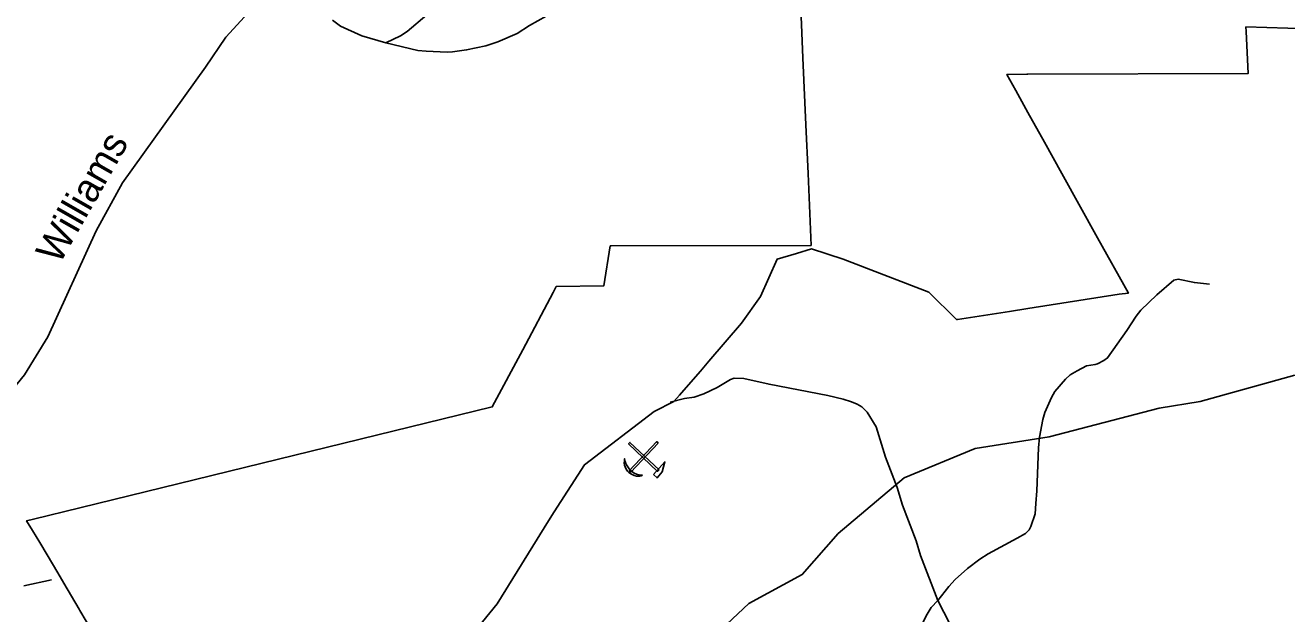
# Model space of a CAD drawing. Extents: x 2104537 to 2336408, y 34176 to 229611.
# Drawn here: x 2199712 to 2206373, y 85176 to 88283 of the extents above; entities that cross this region are included whole.
import ezdxf

# ---------------------------------------------------------------- set-up
doc = ezdxf.new("R2010")
doc.units = 0
for name, color, linetype in [('Exist Boundary Political City Limit New', 7, 'Continuous'), ('Exist Geographical Quarry CELL', 7, 'Continuous'), ('Exist Hydrographic Creek Single Shore', 7, 'Continuous'), ('Exist Road Non-System Type 51', 7, 'Continuous'), ('Map Preparation Boundary City Limit Buffer Line', 7, 'Continuous'), ('Old_Level_32', 7, 'Continuous')]:
    doc.layers.add(name, color=color, linetype=linetype)

msp = doc.modelspace()

# ---------------------------------------------------------------- linework, layer by layer
at = {"layer": 'Exist Boundary Political City Limit New'}
for points in [[(2200101.2, 85023.7), (2200000, 85193.9), (2199997, 85200.9), (2199916, 85338.3), (2199884.5, 85392.2), (2199827.5, 85487.2), (2199788.5, 85551.6), (2199750, 85615.6), (2199719.2, 85667), (2199754.8, 85675.5), (2200000, 85734.8), (2202177.8, 86267.8), (2202338.8, 86569.7), (2202500, 86872), (2202515.5, 86903.7), (2202767.5, 86908.1), (2202801.2, 87118), (2202806, 87118), (2203860.8, 87120.6), (2203846, 87500), (2203834.2, 87757.6), (2203818.5, 88110.1), (2203804.2, 88462.9)], [(2206933.2, 88250.7), (2206157.2, 88274.4), (2206158.2, 88250.6), (2206168.5, 88027.4), (2205004.8, 88023.9), (2205000, 88023.9), (2204894.8, 88023.8), (2204942.5, 87938), (2205004.8, 87822.2), (2205092.8, 87664.9), (2205184.5, 87500), (2205373.5, 87160.9), (2205536.5, 86868.7), (2205487.8, 86863.7), (2205004.8, 86787.9), (2204908.8, 86772.6), (2204634.5, 86728.9), (2204634, 86729.6), (2204629.8, 86728.9), (2204483, 86873.5), (2204030.2, 87048.9), (2203864, 87101.8), (2203784, 87077.9), (2203682, 87047.4), (2203593.8, 86851.5), (2203494, 86711), (2203321.8, 86509.4), (2203277.5, 86457.5), (2203238, 86412.6), (2203165.8, 86330), (2203137.2, 86297.6), (2203032.8, 86244.3), (2202664, 85962.7), (2202504.8, 85713.8), (2202475.5, 85666.5), (2202204.2, 85228.7), (2202087.8, 85086.7)]]:
    msp.add_lwpolyline(points, dxfattribs=at)
at = {"layer": 'Exist Geographical Quarry CELL'}
for points in [[(2203058.5, 85935.5), (2203051.1, 85927.7), (2202897.4, 86073), (2202904.8, 86080.8)], [(2203054.5, 86077.4), (2203046.7, 86084.8), (2202901.4, 85931.1), (2202909.2, 85923.7)], [(2202970.9, 85907.2), (2202963.5, 85904.8), (2202957.7, 85903.3), (2202948.1, 85902.5), (2202940, 85903.4), (2202927.6, 85906.8), (2202913.3, 85912.5), (2202901.3, 85920.7), (2202892.3, 85928.8), (2202885.6, 85938.7), (2202879.4, 85951.1), (2202876.7, 85960.4), (2202875.1, 85971.6), (2202875.3, 85983.9), (2202876.6, 85994.6), (2202879.9, 85979.7), (2202882.9, 85970.2), (2202886, 85963.1), (2202893, 85951.5), (2202900, 85941.5), (2202905.2, 85935), (2202917.5, 85925.7), (2202927.9, 85918.5), (2202939.8, 85913.3), (2202951.6, 85909.8), (2202963.4, 85908)], [(2203029.7, 85911.9), (2203048.4, 85893.7), (2203075.6, 85924.9), (2203089.5, 85977.6)]]:
    msp.add_lwpolyline(points, close=True, dxfattribs=at)
at = {"layer": 'Exist Hydrographic Creek Single Shore'}
for points in [[(2197393.7, 84998.8), (2197476.7, 84931.5), (2197610.6, 84906), (2197893.6, 84943.1), (2198076.7, 85044.6), (2198448.7, 85437.7), (2198597.8, 85530), (2198946.8, 85631.5), (2199129.7, 85769), (2199418.8, 86084.9), (2199707.7, 86437), (2199831.8, 86638), (2200086.6, 87197.4), (2200225.7, 87450.6), (2200663.7, 88062.1), (2200770.7, 88220.8), (2200985.8, 88456.2)], [(2203416.9, 85121.9), (2203532.7, 85231.2), (2203814.9, 85383.3), (2204004.8, 85599.4), (2204352.8, 85894.5), (2204726.8, 86048.1), (2205117.8, 86109.4), (2205699.7, 86262.2), (2205915.9, 86297.4), (2206414.8, 86435.4)]]:
    msp.add_lwpolyline(points, dxfattribs=at)
at = {"layer": 'Exist Road Non-System Type 51'}
msp.add_line((2199850.2, 85354.8), (2199704.5, 85322.8), dxfattribs=at)
for points in [[(2202332.2, 88930.8), (2202254.6, 88902.1), (2202176.8, 88868.8), (2202111.2, 88836), (2201990.2, 88752.4), (2201941.9, 88717.5), (2201926.9, 88703.7), (2201915.4, 88686.9), (2201905.5, 88663.4), (2201898.7, 88633.1), (2201900.5, 88595.3), (2201909.2, 88531.5), (2201907.4, 88492.2), (2201892.5, 88431.1), (2201879, 88398.9), (2201865.1, 88375.5), (2201831.6, 88338.4), (2201728.8, 88249.2), (2201693, 88226.6), (2201615.5, 88189.4)], [(2202462, 88330.5), (2202374.5, 88281.4), (2202309, 88238.7), (2202207.8, 88195.4), (2202144.1, 88174.6), (2202042.3, 88152.9), (2201968.2, 88142.2), (2201939.3, 88141.2), (2201828.2, 88145.3), (2201784.3, 88149.7), (2201615.5, 88189.4)], [(2201334, 88310), (2201376.4, 88278.7), (2201489.3, 88227.9), (2201615.5, 88189.4)], [(2205965.4, 86915.8), (2205885.2, 86924.6), (2205798.9, 86941.7), (2205776.8, 86936.5), (2205686.1, 86860.2), (2205602.9, 86779.1), (2205577.6, 86746.8), (2205527.9, 86670.7), (2205426.4, 86526.6), (2205406.5, 86512.6), (2205373, 86495.8), (2205360.8, 86491.8), (2205315.1, 86485.5), (2205265.3, 86458.5), (2205229.5, 86438.2), (2205203.8, 86413.8), (2205148.4, 86349.3), (2205131, 86317.8), (2205095.7, 86238.4), (2205084.5, 86202.5), (2205067, 86108.1), (2205062.3, 86052), (2205053.3, 85825.8), (2205048.4, 85758), (2205045, 85703.6), (2205022.1, 85637.5), (2205012.2, 85618.6), (2205004.5, 85609.6), (2204992.9, 85600.3), (2204948.7, 85574.6), (2204795.9, 85492.6), (2204752, 85463.9), (2204686.8, 85415), (2204621.7, 85356.5), (2204587.8, 85319.8), (2204531, 85247)], [(2204531, 85247), (2204439.8, 85484), (2204416.7, 85561.6), (2204344.5, 85748.7), (2204315.1, 85842.4), (2204254.9, 86003.7), (2204205.5, 86163.1), (2204157.8, 86240.4), (2204129.5, 86267.9), (2204105.1, 86281.8), (2204075.2, 86295.2), (2204030.9, 86308.8), (2203950.5, 86327.8), (2203639.7, 86387.6), (2203505.4, 86417.7), (2203455.3, 86419.4), (2203435.4, 86413.2), (2203365.7, 86370.2), (2203294.2, 86337.2), (2203244.4, 86320.4), (2203192.7, 86311.9), (2203116.9, 86293)], [(2204531, 85247), (2204495.5, 85208.7), (2204473.8, 85174.3), (2204454.4, 85136.3), (2204440.8, 85095.9), (2204376.6, 84843.5), (2204362.4, 84822.8), (2204339.7, 84801.9), (2204318.8, 84790.5), (2204248.9, 84775.5), (2204190.9, 84774.6)], [(2204531, 85247), (2204746.6, 84825.9), (2204929.1, 84458.2), (2204952, 84402.7), (2205019.6, 84283.2), (2205077.4, 84148.3), (2205145, 84033.1)]]:
    msp.add_lwpolyline(points, dxfattribs=at)
at = {"layer": 'Map Preparation Boundary City Limit Buffer Line'}
for points in [[(2200101.2, 85023.7), (2200000, 85193.9), (2199997, 85200.9), (2199916, 85338.3), (2199884.5, 85392.2), (2199827.5, 85487.2), (2199788.5, 85551.6), (2199750, 85615.6), (2199719.2, 85667), (2199754.8, 85675.5), (2200000, 85734.8), (2202177.8, 86267.8), (2202338.8, 86569.7), (2202500, 86872), (2202515.5, 86903.7), (2202767.5, 86908.1), (2202801.2, 87118), (2202806, 87118), (2203860.8, 87120.6), (2203846, 87500), (2203834.2, 87757.6), (2203818.5, 88110.1), (2203804.2, 88462.9)], [(2206933.2, 88250.7), (2206157.2, 88274.4), (2206158.2, 88250.6), (2206168.5, 88027.4), (2205004.8, 88023.9), (2205000, 88023.9), (2204894.8, 88023.8), (2204942.5, 87938), (2205004.8, 87822.2), (2205092.8, 87664.9), (2205184.5, 87500), (2205373.5, 87160.9), (2205536.5, 86868.7), (2205487.8, 86863.7), (2205004.8, 86787.9), (2204908.8, 86772.6), (2204634.5, 86728.9), (2204634, 86729.6), (2204629.8, 86728.9), (2204483, 86873.5), (2204030.2, 87048.9), (2203864, 87101.8), (2203784, 87077.9), (2203682, 87047.4), (2203593.8, 86851.5), (2203494, 86711), (2203321.8, 86509.4), (2203277.5, 86457.5), (2203238, 86412.6), (2203165.8, 86330), (2203137.2, 86297.6), (2203032.8, 86244.3), (2202664, 85962.7), (2202504.8, 85713.8), (2202475.5, 85666.5), (2202204.2, 85228.7), (2202087.8, 85086.7)]]:
    msp.add_lwpolyline(points, dxfattribs=at)

# ---------------------------------------------------------------- texts
at = {"layer": 'Old_Level_32'}
msp.add_text('Williams', height=150, rotation=60.31652, dxfattribs=at).set_placement((2199891.3, 87014.9))

doc.saveas('drawing.dxf')
